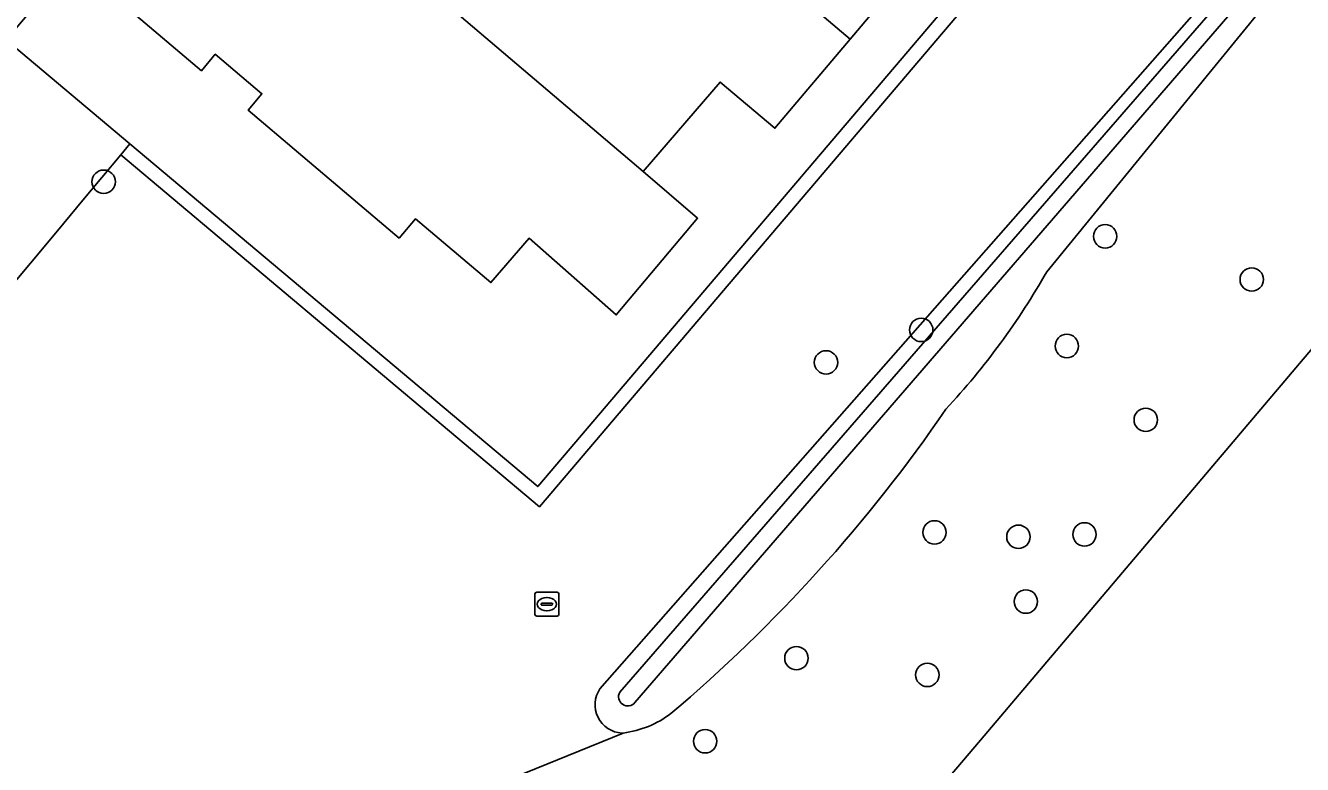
# Model space of a CAD drawing. Extents: x 156412 to 157779, y 382335 to 383768.
# Drawn here: x 157079.5 to 157132.9, y 382606 to 382636.9 of the extents above; entities that cross this region are included whole.
import ezdxf

# ---------------------------------------------------------------- set-up
doc = ezdxf.new("R2010")
doc.units = 0
for name, color, linetype in [('IMGEO_Boom', 7, 'Continuous'), ('IMGEO_Erf', 7, 'Continuous'), ('IMGEO_Greppel_droge_sloot', 7, 'Continuous'), ('IMGEO_Groenvoorziening', 7, 'Continuous'), ('IMGEO_Haag', 7, 'Continuous'), ('IMGEO_Oever', 7, 'Continuous'), ('IMGEO_Pand', 7, 'Continuous'), ('IMGEO_Rioolput', 7, 'Continuous')]:
    doc.layers.add(name, color=color, linetype=linetype)

msp = doc.modelspace()

# ---------------------------------------------------------------- linework, layer by layer
at = {"layer": 'IMGEO_Boom'}
for centre in [(157082.786, 382630.359), (157124.649, 382628.076), (157130.777, 382626.272), (157116.961, 382624.164), (157123.047, 382623.491), (157112.982, 382622.807), (157126.348, 382620.406), (157117.516, 382615.7), (157121.025, 382615.516), (157123.786, 382615.615), (157121.334, 382612.808), (157111.745, 382610.443), (157117.217, 382609.741), (157107.93, 382606.968)]:
    msp.add_circle(centre, 0.489, dxfattribs=at)
at = {"layer": 'IMGEO_Erf'}
for points in [[(157086.52, 382645.573), (157081.52, 382639.615), (157078.713, 382636.298), (157083.884, 382631.949), (157100.928, 382617.614), (157154.388, 382680.475), (157057.061, 382763.075), (157025.206, 382732.962), (157021.009, 382728.308), (156999.775, 382703.233), (157017.757, 382688.01), (157023.217, 382683.387), (157030.997, 382692.595)], [(157117.119, 382640.032), (157113.989, 382636.321), (157110.844, 382632.593), (157108.551, 382634.527), (157105.338, 382630.784), (157107.614, 382628.83), (157104.212, 382624.793), (157100.569, 382627.995), (157098.974, 382626.145), (157095.821, 382628.815), (157095.136, 382628.006), (157088.822, 382633.354), (157089.403, 382634.041), (157087.453, 382635.686), (157086.869, 382635), (157082.896, 382638.38)]]:
    msp.add_lwpolyline(points, dxfattribs=at)
at = {"layer": 'IMGEO_Greppel_droge_sloot'}
for points in [[(157104.993, 382608.584), (157147.284, 382657.525), (157147.522, 382657.801), (157158.363, 382671.096)], [(157157.196, 382670.456), (157153.613, 382665.935), (157146.888, 382657.977), (157104.357, 382609.021)]]:
    msp.add_lwpolyline(points, dxfattribs=at)
msp.add_arc((157104.697, 382608.834), 0.388, 151.1835, 319.8301, dxfattribs=at)
at = {"layer": 'IMGEO_Groenvoorziening'}
for points in [[(157011.707, 382738.044), (157006.52, 382732.171), (157001.661, 382726.453), (157000, 382724.503), (156991.453, 382714.46), (156988.32, 382710.777), (156987.641, 382709.812), (157015.939, 382685.815), (157017.374, 382687.547), (156998.927, 382703.165), (157024.771, 382733.376), (157057.039, 382763.88), (157155.234, 382680.544), (157100.998, 382616.771), (157083.499, 382631.489), (157081.911, 382629.591), (157080.851, 382628.303), (157077.523, 382624.341), (157075.646, 382626.03)], [(157103.531, 382609.159), (157146.978, 382658.541)], [(157148.023, 382657.655), (157139.342, 382647.567), (157122.211, 382626.599)], [(157083.499, 382631.489), (157083.884, 382631.949), (157078.713, 382636.298), (157076.761, 382634.16), (157075.428, 382632.701)], [(157075.646, 382626.03), (157077.523, 382624.341), (157080.851, 382628.303), (157081.911, 382629.591), (157083.499, 382631.489)], [(157104.508, 382607.309), (157093.964, 382603.022), (157093.502, 382602.848), (157093.04, 382602.674), (157092.578, 382602.502), (157097.727, 382588.721), (157109.043, 382594.758), (157109.044, 382594.759), (157116.107, 382603.092), (157119.436, 382607.02), (157134.779, 382625.123)], [(157082.871, 382599.448), (157091.259, 382602.105), (157092.578, 382602.502), (157093.04, 382602.674), (157093.502, 382602.848), (157093.964, 382603.022), (157104.508, 382607.309)]]:
    msp.add_lwpolyline(points, dxfattribs=at)
msp.add_lwpolyline([(157155.234, 382680.544), (157057.039, 382763.88), (157024.771, 382733.376), (156998.927, 382703.165), (157017.374, 382687.547), (157017.757, 382688.01), (156999.775, 382703.233), (157021.009, 382728.308), (157025.206, 382732.962), (157057.061, 382763.075), (157154.388, 382680.475), (157100.928, 382617.614), (157083.884, 382631.949), (157083.499, 382631.489), (157100.998, 382616.771)], close=True, dxfattribs=at)
for centre, radius, start, end in [((157095.367, 382641.872), 30.884, 317.11, 330.3624), ((157064.856, 382657.289), 64.431, 310.26657, 325.56183), ((157104.512, 382608.494), 1.185, 145.8752, 266.9569), ((157103.904, 382611.625), 4.358, 277.9615, 306.5701), ((157104.493, 382607.738), 0.429, 264.1133, 272.0037)]:
    msp.add_arc(centre, radius, start, end, dxfattribs=at)
at = {"layer": 'IMGEO_Haag'}
msp.add_lwpolyline([(157155.234, 382680.544), (157057.039, 382763.88), (157024.771, 382733.376), (156998.927, 382703.165), (157017.374, 382687.547), (157017.757, 382688.01), (156999.775, 382703.233), (157021.009, 382728.308), (157025.206, 382732.962), (157057.061, 382763.075), (157154.388, 382680.475), (157100.928, 382617.614), (157083.884, 382631.949), (157083.499, 382631.489), (157100.998, 382616.771)], close=True, dxfattribs=at)
for points in [[(157083.884, 382631.949), (157078.713, 382636.298), (157076.761, 382634.16), (157075.428, 382632.701)], [(157075.646, 382626.03), (157077.523, 382624.341), (157080.851, 382628.303), (157081.911, 382629.591), (157083.499, 382631.489), (157083.884, 382631.949)]]:
    msp.add_lwpolyline(points, dxfattribs=at)
at = {"layer": 'IMGEO_Oever'}
for points in [[(157158.363, 382671.096), (157147.522, 382657.801), (157147.284, 382657.525), (157104.993, 382608.584)], [(157104.357, 382609.021), (157146.888, 382657.977), (157153.613, 382665.935), (157157.196, 382670.456)], [(157153.513, 382666.961), (157146.978, 382658.541), (157103.531, 382609.159)], [(157122.211, 382626.599), (157139.342, 382647.567), (157148.023, 382657.655)]]:
    msp.add_lwpolyline(points, dxfattribs=at)
for centre, radius, start, end in [((157095.367, 382641.872), 30.884, 317.11, 330.3624), ((157064.856, 382657.289), 64.431, 310.26657, 325.56183), ((157104.512, 382608.494), 1.185, 145.8752, 266.9569), ((157104.697, 382608.834), 0.388, 151.1835, 319.8301), ((157103.904, 382611.625), 4.358, 277.9615, 306.5701), ((157104.493, 382607.738), 0.429, 264.1133, 272.0037)]:
    msp.add_arc(centre, radius, start, end, dxfattribs=at)
at = {"layer": 'IMGEO_Pand'}
for points in [[(157117.332, 382646.597), (157105.182, 382656.896), (157101.426, 382652.515), (157101.633, 382652.339), (157105.998, 382648.629), (157103.269, 382645.408), (157113.989, 382636.321), (157117.119, 382640.032), (157116.34, 382640.689), (157116.247, 382640.768), (157119.582, 382644.69)], [(157103.269, 382645.408), (157100.542, 382642.187), (157096.166, 382645.895), (157095.964, 382646.066), (157092.368, 382641.822), (157105.338, 382630.784), (157108.551, 382634.527), (157110.844, 382632.593), (157113.989, 382636.321)], [(157092.368, 382641.822), (157088.538, 382645.059), (157082.896, 382638.38), (157086.869, 382635), (157087.453, 382635.686), (157089.403, 382634.041), (157088.822, 382633.354), (157095.136, 382628.006), (157095.821, 382628.815), (157098.974, 382626.145), (157100.569, 382627.995), (157104.212, 382624.793), (157107.614, 382628.83), (157105.338, 382630.784)]]:
    msp.add_lwpolyline(points, close=True, dxfattribs=at)
at = {"layer": 'IMGEO_Rioolput'}
for p, q in [((157100.813, 382612.273), (157100.813, 382613.125)), ((157100.888, 382613.199), (157101.74, 382613.199)), ((157101.301, 382612.979), (157101.326, 382612.979)), ((157101.814, 382613.125), (157101.814, 382612.273)), ((157101.072, 382612.693), (157101.072, 382612.705)), ((157101.51, 382612.656), (157101.112, 382612.656)), ((157101.115, 382612.742), (157101.513, 382612.742)), ((157101.324, 382612.419), (157101.299, 382612.419)), ((157101.556, 382612.705), (157101.556, 382612.693)), ((157101.74, 382612.199), (157100.888, 382612.199))]:
    msp.add_line(p, q, dxfattribs=at)
for points in [[(157100.813, 382612.273), (157100.813, 382613.125)], [(157100.888, 382613.199), (157101.74, 382613.199)], [(157101.814, 382613.125), (157101.814, 382612.273)], [(157101.74, 382612.199), (157100.888, 382612.199)]]:
    msp.add_lwpolyline(points, dxfattribs=at)
for centre, radius, start, end in [((157100.89, 382613.123), 0.0765, 91.552, 178.448), ((157100.89, 382613.123), 0.0765, 91.552, 178.448), ((157101.738, 382613.123), 0.0765, 1.552, 88.448), ((157101.738, 382613.123), 0.0765, 1.552, 88.448), ((157101.112, 382612.702), 0.0403, 85.8775, 175.7526), ((157101.109, 382612.692), 0.0366, 178.938, 274.7102), ((157101.513, 382612.699), 0.043, 264.8664, 352.4533), ((157101.517, 382612.704), 0.0386, 1.7309, 96.639), ((157100.89, 382612.275), 0.0765, 181.552, 268.448), ((157100.89, 382612.275), 0.0765, 181.552, 268.448), ((157101.738, 382612.275), 0.0765, 271.552, 358.448), ((157101.738, 382612.275), 0.0765, 271.552, 358.448)]:
    msp.add_arc(centre, radius, start, end, dxfattribs=at)
for centre, major_axis, ratio, start_param, end_param in [((157101.3, 382612.699), (-0.387, 0.002), 0.722429, 4.712389, 7.853982), ((157101.325, 382612.699), (-0.39, 0.002), 0.717154, 1.570796, 4.712389)]:
    msp.add_ellipse(centre, major_axis=major_axis, ratio=ratio, start_param=start_param, end_param=end_param, dxfattribs=at)

doc.saveas('drawing.dxf')
